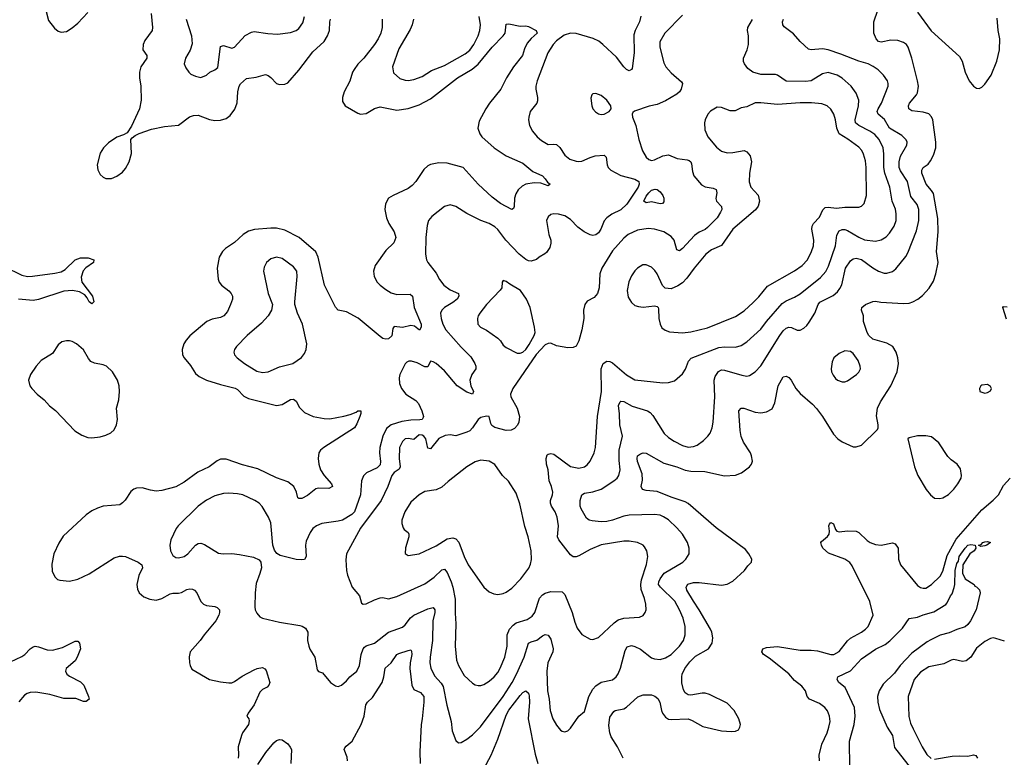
# Model space of a CAD drawing. Header units: inches. Extents: x 1682530 to 1839546, y 640742 to 791647.
# Tile 850 of 923: x 1812055 to 1819090, y 731895 to 737166. Entities that reach past the tile are written whole.
import ezdxf

# ---------------------------------------------------------------- set-up
doc = ezdxf.new("R2010")
doc.units = ezdxf.units.IN
doc.header["$MEASUREMENT"] = 0
doc.layers.add('B8713', color=7, linetype='Continuous')

msp = doc.modelspace()

# ---------------------------------------------------------------- linework, layer by layer
at = {"layer": 'B8713', "color": 5}
for points, elevation in [([(1812244.8, 737224.8), (1812259.6, 737159.6), (1812304.6, 737104.6), (1812330, 737085.3), (1812350, 737078), (1812390, 737082.7), (1812430, 737107.6), (1812470, 737141.5), (1812541.7, 737218.3)], 620), ([(1812994, 737210), (1813004.2, 737110), (1813000.3, 737090), (1812950, 737017.6), (1812936.5, 736990), (1812934, 736950), (1812963.8, 736910), (1812962.4, 736890), (1812920.8, 736830), (1812911.4, 736790), (1812911.5, 736750), (1812921.1, 736690), (1812923.1, 736590), (1812911.8, 736528.2), (1812854.6, 736405.4), (1812822, 736358), (1812797.3, 736342.7), (1812750, 736326.6), (1812690, 736287), (1812652.7, 736250), (1812630, 736212.7), (1812608.7, 736130), (1812612.1, 736092.1), (1812630, 736059.1), (1812650, 736041.6), (1812670, 736032.4), (1812710, 736032.4), (1812750, 736048.5), (1812790, 736077.1), (1812810, 736103), (1812835.8, 736150), (1812854.7, 736210), (1812848.9, 736311.1), (1812857.2, 736322.8), (1812880.9, 736339.1), (1812907.2, 736352.8), (1812996.9, 736383.1), (1813090, 736403.6), (1813190, 736412.2), (1813269.1, 736470.9), (1813297.7, 736482.3), (1813330, 736483.8), (1813410, 736452.6), (1813450, 736445.7), (1813490, 736447), (1813530, 736460.4), (1813559.2, 736480.8), (1813592.9, 736527.1), (1813607.7, 736572.3), (1813614.2, 736650), (1813623.1, 736690), (1813632.6, 736707.4), (1813674.9, 736745.1), (1813744.9, 736755.1), (1813810, 736774), (1813830, 736767.3), (1813850, 736753), (1813890, 736710.4), (1813910, 736702.4), (1813950, 736706.4), (1813970, 736715.8), (1814050, 736806.2), (1814150, 736935.8), (1814230.8, 737010), (1814253.1, 737050), (1814267.6, 737090), (1814269.7, 737150.3), (1814276, 737170)], 620), ([(1816491.9, 737191.9), (1816483.7, 737150), (1816451.6, 737090), (1816442.6, 737057.4), (1816445, 736930), (1816430, 736818), (1816426, 736810), (1816410, 736800.9), (1816390, 736809.6), (1816370, 736829.6), (1816319.1, 736899), (1816221.5, 736990), (1816192.5, 737012.5), (1816152.8, 737032.8), (1816030, 737066.7), (1815990, 737070.5), (1815944.6, 737055.4), (1815890, 737014.8), (1815867.3, 736990), (1815829.2, 736930), (1815752.6, 736730), (1815742.3, 736690), (1815742.3, 736670), (1815754.3, 736610), (1815753.8, 736586.2), (1815748.5, 736570), (1815703.1, 736510), (1815692.4, 736470), (1815690.4, 736450), (1815697.1, 736410), (1815718, 736370), (1815752.7, 736330), (1815782.4, 736302.4), (1815830, 736274.9), (1815870, 736276.9), (1815890, 736273.4), (1815913.1, 736253.1), (1815950, 736198.4), (1815984.9, 736170), (1816030, 736154.3), (1816050, 736152.9), (1816070, 736155.6), (1816130, 736182.4), (1816166.6, 736193.4), (1816230, 736197), (1816244.4, 736184.4), (1816251.7, 736130), (1816259.5, 736110), (1816278.4, 736090), (1816350, 736052.1), (1816450, 736026.8), (1816478.2, 736010), (1816480.4, 735990), (1816473.7, 735970), (1816391.6, 735848.4), (1816350, 735807.7), (1816284.7, 735775.3), (1816248.8, 735750), (1816231.6, 735728.4), (1816207.8, 735670), (1816190, 735642.4), (1816170, 735628.5), (1816150, 735625.1), (1816130, 735627.7), (1816086.6, 735650), (1816043.7, 735683.7), (1815990, 735737.3), (1815950, 735764.2), (1815904, 735776), (1815870, 735778.3), (1815850, 735773.3), (1815830, 735758), (1815818.9, 735730), (1815836.5, 735630), (1815850.2, 735590), (1815850.2, 735569.8), (1815841.8, 735538.2), (1815817.8, 735502.2), (1815806.5, 735493.5), (1815766.5, 735470), (1815747.4, 735452.6), (1815710, 735440.9), (1815690, 735442.4), (1815670, 735451.7), (1815624.2, 735490), (1815528.9, 735590), (1815470, 735666), (1815450, 735685.1), (1815410, 735709.8), (1815350, 735732.1), (1815250, 735780.4), (1815170, 735831.3), (1815130, 735843.6), (1815090, 735831.5), (1815000.5, 735759.5), (1814975.8, 735730), (1814965.3, 735694.8), (1814955.5, 735610), (1814954.6, 735490), (1814962, 735450), (1814971.8, 735430), (1815030, 735355.3), (1815053.6, 735310), (1815084.9, 735270), (1815130, 735234.7), (1815190.3, 735210), (1815191.6, 735190), (1815179.6, 735170), (1815150, 735146), (1815090.3, 735110), (1815070.3, 735090), (1815062, 735070), (1815066.7, 735030), (1815078.9, 734990), (1815100.2, 734950), (1815210, 734825.2), (1815277.4, 734757.4), (1815306.3, 734710), (1815313.7, 734690), (1815314.9, 734670), (1815285.8, 734630), (1815270.3, 734590), (1815278.9, 734550), (1815296.3, 734510), (1815291, 734490), (1815250, 734503.5), (1815181.5, 734550), (1815090, 734656.8), (1815030, 734709.7), (1815010, 734722), (1814990, 734726), (1814970, 734685.6), (1814950, 734686.2), (1814893.5, 734713.5), (1814854.4, 734725.6), (1814834.3, 734725.7), (1814821.2, 734718.8), (1814810, 734707), (1814771.1, 734630), (1814766.1, 734606.1), (1814767.5, 734567.5), (1814783.1, 734530), (1814814, 734490), (1814884.5, 734444.5), (1814904.3, 734424.3), (1814928.9, 734370), (1814939.5, 734330), (1814937.4, 734322.6), (1814930.3, 734309.8), (1814914.3, 734305.7), (1814850, 734305.3), (1814786.1, 734293.9), (1814710, 734269.8), (1814676.2, 734243.8), (1814650.1, 734189.9), (1814628.7, 734110), (1814625, 734070), (1814631.8, 734010), (1814630, 733985.1), (1814610, 733963.5), (1814533, 733927), (1814510, 733907), (1814498, 733870), (1814488.7, 733770), (1814446, 733650), (1814428.9, 733630), (1814360.5, 733590), (1814330, 733581.8), (1814214.6, 733565.4), (1814176.3, 733550), (1814148.2, 733530), (1814130, 733502.7), (1814101.1, 733438.9), (1814096, 733410), (1814102.4, 733330), (1814090.3, 733309.7), (1814070, 733305.4), (1814030, 733308.7), (1813916.9, 733336.9), (1813891.2, 733351.2), (1813875.6, 733375.6), (1813864.2, 733410), (1813849.7, 733570), (1813832.8, 733610), (1813787.2, 733687.2), (1813765.1, 733710), (1813735.1, 733730), (1813650, 733769.7), (1813610, 733777.7), (1813550, 733783.5), (1813510, 733781.1), (1813450, 733762.4), (1813388.4, 733731.6), (1813330.4, 733690), (1813188, 733550), (1813173.4, 733530), (1813135.5, 733450), (1813127.7, 733410), (1813133, 733370), (1813150, 733337.3), (1813170, 733323.8), (1813190, 733321.3), (1813230, 733330.4), (1813255.1, 733350), (1813310, 733410.4), (1813330, 733423.1), (1813350, 733424.9), (1813376.3, 733416.3), (1813474.4, 733354.4), (1813508.9, 733348.9), (1813570, 733351.5), (1813625.4, 733345.4), (1813725.7, 733325.7), (1813766.4, 733306.4), (1813778, 733290), (1813782, 733250), (1813771.3, 733208.7), (1813743.7, 733136.3), (1813736, 733070), (1813734, 732970), (1813737.6, 732950), (1813750, 732924), (1813770, 732899.1), (1813790, 732888.4), (1813910, 732861.7), (1814057.2, 732837.2), (1814072.9, 732832.9), (1814097.2, 732817.2), (1814114.6, 732790), (1814112.2, 732730), (1814119.5, 732690), (1814127.4, 732667.4), (1814163, 732610), (1814179.3, 732519.3), (1814190, 732507.7), (1814218.4, 732498.4), (1814274.8, 732430), (1814310, 732404.9), (1814330, 732402), (1814354, 732410), (1814390, 732440.7), (1814414.5, 732470), (1814463.6, 732510), (1814483.5, 732550), (1814495.3, 732630), (1814509.1, 732670.9), (1814517.8, 732682.2), (1814530, 732691.5), (1814590, 732711.6), (1814690.4, 732789.6), (1814790, 732825.8), (1814810, 732842), (1814847.2, 732892.8), (1814871, 732910), (1814970, 732955.1), (1815010, 732966.7), (1815020.2, 732950), (1815020.6, 732930), (1815005.5, 732870), (1815003.6, 732730), (1814986.6, 732610), (1814986.2, 732570), (1814991.7, 732531.7), (1815018.1, 732478.1), (1815065.8, 732425.8), (1815080, 732400), (1815106.6, 732266.6), (1815137.6, 732150), (1815144.4, 732084.4), (1815170, 732016), (1815190, 731998.8), (1815210, 732000.7), (1815250, 732024.9), (1815290, 732055.8), (1815348.2, 732111.8), (1815510, 732330.2), (1815574.4, 732430), (1815604.4, 732490), (1815659.9, 732610), (1815690, 732710.3), (1815710, 732721.1), (1815750, 732731.9), (1815790, 732763.2), (1815810, 732773.1), (1815830, 732767), (1815850, 732739.3), (1815866.2, 732670), (1815864.6, 732650), (1815828.4, 732570), (1815821.1, 732510), (1815825.6, 732370), (1815837.5, 732310), (1815844.4, 732230), (1815863.1, 732170), (1815890, 732124), (1815918.8, 732090), (1815930, 732082), (1815950, 732077.3), (1815970, 732084), (1815990, 732102.8), (1816049.5, 732190), (1816090, 732222.8), (1816120.9, 732330), (1816150, 732381.6), (1816170, 732406.7), (1816208.9, 732431.1), (1816290, 732448.8), (1816316.3, 732470), (1816330, 732490.5), (1816347.6, 732532.4), (1816381, 732659), (1816395.3, 732684.7), (1816426.7, 732693.3), (1816450, 732688.1), (1816490, 732667.3), (1816570, 732606.4), (1816590, 732598.8), (1816630, 732595.2), (1816670, 732606), (1816710, 732630.2), (1816769.7, 732690), (1816796.4, 732730), (1816809.8, 732770.2), (1816808.9, 732830), (1816794.4, 732890), (1816769.8, 732950), (1816735.3, 733010), (1816632.3, 733110), (1816619.8, 733130), (1816621.9, 733150), (1816630.5, 733170), (1816658.5, 733210), (1816793, 733290), (1816814.3, 733310), (1816838, 733350), (1816839.1, 733390), (1816827.2, 733430), (1816790, 733489.7), (1816750, 733535.1), (1816690, 733591.1), (1816654.7, 733614.7), (1816630, 733625.1), (1816590, 733630.8), (1816410, 733625.2), (1816370, 733618.7), (1816290.1, 733589.9), (1816250, 733581.1), (1816210, 733578.9), (1816145.7, 733585.7), (1816123.7, 733590), (1816103.9, 733603.9), (1816065.6, 733670), (1816059.8, 733690), (1816059.8, 733730), (1816070, 733770.3), (1816090, 733783.6), (1816150, 733791.8), (1816210, 733811), (1816300.9, 733870), (1816322.8, 733890), (1816336.5, 733910), (1816344.8, 733950), (1816337.1, 734017.1), (1816338.5, 734090), (1816362.7, 734190), (1816343.4, 734270), (1816340.4, 734350), (1816332, 734408), (1816345.2, 734434.8), (1816350, 734439.5), (1816370, 734436.9), (1816430, 734403.5), (1816540.7, 734370), (1816559.6, 734359.6), (1816578.7, 734338.7), (1816660.3, 734210), (1816690, 734180.3), (1816730, 734153.4), (1816790, 734123.1), (1816830, 734112.2), (1816870, 734116.4), (1816894.2, 734125.9), (1816940.8, 734159.2), (1816972.3, 734190), (1816988, 734212), (1817002.4, 734250), (1817009.7, 734290), (1817020.9, 734470), (1817017.2, 734590), (1817024.5, 734615.5), (1817048.2, 734651.8), (1817070, 734663.6), (1817090, 734662.3), (1817215.2, 734624.8), (1817250, 734619), (1817270, 734623.1), (1817310, 734648.9), (1817350, 734691.7), (1817485.4, 734910), (1817510, 734942.4), (1817530, 734961.3), (1817550, 734968.9), (1817570, 734965.7), (1817610, 734948.4), (1817630, 734948.4), (1817658.2, 734961.8), (1817679.6, 734980.4), (1817696.4, 735003.6), (1817736.1, 735070), (1817758.5, 735130), (1817772.2, 735147.8), (1817865.6, 735194.4), (1817898.2, 735221.8), (1817915.2, 735244.8), (1817927.6, 735272.4), (1817954, 735390), (1817990, 735442.3), (1818010, 735457.3), (1818030, 735462), (1818070, 735452.7), (1818150, 735392.1), (1818190, 735369.2), (1818230, 735353.8), (1818250, 735354.3), (1818290, 735366.7), (1818313.9, 735386.1), (1818385.5, 735474.5), (1818399.8, 735500.2), (1818462.7, 735657.3), (1818478.3, 735730), (1818479.1, 735810), (1818465.8, 735845.8), (1818422.5, 735902.5), (1818397.6, 736010), (1818347.2, 736087.2), (1818339.3, 736110), (1818338.3, 736150), (1818347.5, 736190), (1818393.5, 736270), (1818394.7, 736290), (1818387.9, 736308), (1818358.2, 736338.2), (1818269.9, 736389.9), (1818232.5, 736452.5), (1818188.8, 736490), (1818181.6, 736510), (1818188.2, 736530), (1818212.4, 736570), (1818260.7, 736690), (1818260.7, 736710), (1818254, 736730), (1818226, 736770), (1818187.4, 736807.4), (1818152.5, 736832.5), (1818116.2, 736850), (1818050, 736869.1), (1817920.4, 736920.4), (1817830, 736949.9), (1817790, 736957.3), (1817710, 736951.3), (1817690, 736955.6), (1817630, 737009.7), (1817584.4, 737064.4), (1817516.2, 737116.2), (1817506, 737130), (1817504.5, 737150), (1817512.3, 737170)], 640), ([(1813243.6, 737170), (1813282, 737050), (1813286.6, 736993.4), (1813272.1, 736948), (1813239.3, 736890), (1813230.6, 736850), (1813240.9, 736820.9), (1813262.8, 736790), (1813277.5, 736777.5), (1813310, 736762), (1813350, 736754), (1813390, 736770.6), (1813412.3, 736790), (1813450, 736807.4), (1813470, 736824.4), (1813490, 736975.5), (1813510, 736982), (1813570, 736963.2), (1813590, 736968.7), (1813666.8, 737053.2), (1813710, 737076.5), (1813730, 737082.3), (1813826.8, 737066.8), (1813896.8, 737063.2), (1813990, 737073.7), (1814030, 737088.7), (1814050, 737103.1), (1814076.9, 737143.1), (1814088.5, 737190)], 640), ([(1816790, 737198), (1816663.2, 737070), (1816628.9, 737008.9), (1816628.9, 736970), (1816657, 736857), (1816671.8, 736830), (1816710, 736785.3), (1816782.6, 736722.6), (1816790.4, 736710), (1816781.7, 736670), (1816768.5, 736650), (1816750, 736633), (1816670, 736585.7), (1816610, 736560.4), (1816552.8, 736547.2), (1816447, 736513), (1816436.3, 736503.7), (1816430.7, 736490), (1816434, 736470), (1816457.6, 736410), (1816477.4, 736310), (1816504.6, 736230), (1816530, 736183.8), (1816550, 736166), (1816570, 736160.2), (1816590, 736164.2), (1816650, 736193.8), (1816690, 736201.3), (1816753.2, 736173.2), (1816824.6, 736164.6), (1816839, 736159), (1816850.3, 736150), (1816855.3, 736135.3), (1816862.2, 736082.2), (1816871.5, 736051.5), (1816926.3, 735986.3), (1816951.6, 735971.6), (1817010, 735962.6), (1817031.5, 735951.5), (1817034.6, 735930), (1817029.1, 735889.1), (1817034, 735870), (1817068.4, 735830), (1817070.3, 735810), (1817062.4, 735790), (1817037.2, 735750), (1816970, 735680.4), (1816952.6, 735667.4), (1816910, 735647.9), (1816876.3, 735623.7), (1816790, 735530.8), (1816770, 735515.1), (1816750, 735522), (1816729.8, 735589.8), (1816710, 735617.7), (1816656.2, 735650), (1816590, 735668.8), (1816546.1, 735673.9), (1816470, 735663.1), (1816401.6, 735630), (1816370, 735604.4), (1816290, 735514.2), (1816212.9, 735390), (1816200.2, 735350), (1816194.3, 735250), (1816183.9, 735210), (1816158.4, 735181.6), (1816110, 735154.5), (1816092.6, 735130), (1816084.1, 735090), (1816086.4, 735030), (1816072, 734950), (1816048.5, 734871.5), (1816030, 734834), (1816010, 734822.6), (1815970, 734821), (1815890, 734836), (1815850, 734854), (1815830, 734853.3), (1815810, 734841.6), (1815745.4, 734774.6), (1815578.5, 734530), (1815561.2, 734490), (1815563.6, 734470), (1815608.4, 734390), (1815625.2, 734330), (1815620.8, 734290), (1815610.8, 734269.2), (1815590, 734244.8), (1815566.7, 734233.3), (1815530, 734229.8), (1815450, 734250.8), (1815427.3, 734267.3), (1815419.8, 734279.8), (1815409.5, 734329.5), (1815390, 734333.1), (1815350, 734323), (1815330.5, 734310), (1815290, 734249.7), (1815270, 734228.6), (1815250, 734218.3), (1815170, 734193.5), (1815130, 734198.6), (1815093.9, 734193.9), (1815050, 734174), (1814990, 734099.7), (1814970, 734105.2), (1814955.9, 734170), (1814941.2, 734190), (1814930, 734196.9), (1814910, 734200.3), (1814870, 734166.2), (1814830, 734174.1), (1814810, 734171.4), (1814790, 734150.7), (1814768.7, 734110), (1814766.3, 734030), (1814772.3, 733970), (1814766.1, 733953.9), (1814730, 733929.7), (1814713.1, 733910), (1814685.5, 733830), (1814637.5, 733730), (1814490, 733532.1), (1814388.9, 733350), (1814385.4, 733305.4), (1814388.9, 733228.9), (1814396, 733196), (1814430.5, 733110), (1814481.6, 733050), (1814497.5, 732997.5), (1814508.6, 732988.6), (1814530, 732992.2), (1814590, 733021.5), (1814630, 733034.7), (1814650, 733036), (1814690, 733028.5), (1814750, 733043.2), (1814950, 733134.2), (1815017, 733183), (1815070, 733234.4), (1815090, 733239.6), (1815110, 733215.3), (1815137.2, 733150), (1815149.5, 733110), (1815165.4, 733025.4), (1815165, 732925), (1815170.2, 732850), (1815167.1, 732690), (1815174.9, 732590), (1815189, 732550), (1815230, 732479.5), (1815290, 732424.9), (1815310, 732413.4), (1815330, 732408.8), (1815350, 732408.9), (1815370, 732416), (1815410, 732439.6), (1815444.4, 732470), (1815470, 732501.1), (1815488.5, 732531.5), (1815520.7, 732610), (1815537.1, 732690), (1815537.3, 732770), (1815554.6, 732810), (1815580.3, 732839.7), (1815602.8, 732857.2), (1815679.5, 732880.5), (1815716.4, 732903.6), (1815735, 732930), (1815768.8, 733031.2), (1815790, 733056.9), (1815810, 733068.1), (1815850, 733079), (1815930, 733078), (1815950, 733059.1), (1816002.3, 732930), (1816021, 732861), (1816038.2, 732818.2), (1816071.8, 732771.8), (1816130, 732739.3), (1816150, 732736.4), (1816190, 732750.4), (1816302.8, 732857.2), (1816330, 732877.6), (1816370, 732888.4), (1816483.8, 732896.2), (1816510, 732908), (1816524.2, 732930), (1816529.7, 732950), (1816528.5, 732990), (1816519.8, 733030), (1816494.8, 733094.8), (1816491.5, 733130), (1816497.2, 733162.8), (1816534, 733274), (1816542.6, 733330), (1816536.3, 733370), (1816519.8, 733399.8), (1816509.4, 733410), (1816469, 733430), (1816410, 733440.3), (1816370, 733439.3), (1816210, 733413.3), (1816130, 733379.1), (1816050, 733333.7), (1816030, 733327.3), (1816010, 733328.3), (1815990, 733342.4), (1815905.6, 733450), (1815898.4, 733470), (1815905.3, 733550), (1815895.9, 733610), (1815880.3, 733650), (1815854, 733690), (1815846.4, 733710), (1815846.6, 733730), (1815862.2, 733770), (1815864.7, 733790), (1815855, 733830), (1815837.1, 733870), (1815830, 733948.7), (1815818, 733990), (1815815.1, 734030), (1815824.2, 734055.8), (1815830, 734062), (1815850, 734066.4), (1815870, 734060.3), (1815990, 733974), (1816050, 733962.4), (1816089.2, 733970), (1816110, 733984.4), (1816130, 734010.6), (1816159.7, 734070), (1816168.3, 734110), (1816183.1, 734330), (1816211.6, 734510), (1816208.7, 734670), (1816224, 734710), (1816250, 734725.8), (1816270, 734724.2), (1816290, 734714.2), (1816390, 734627.9), (1816450, 734591.6), (1816650, 734571.6), (1816690, 734573.1), (1816733.5, 734586.5), (1816790, 734634.9), (1816811.5, 734668.5), (1816832.9, 734727), (1816852.9, 734747), (1817050, 734824.6), (1817090, 734828.8), (1817170, 734825.8), (1817210, 734837.3), (1817250, 734863.2), (1817350, 734954), (1817391.1, 735008.9), (1817501.3, 735138.7), (1817530, 735157.7), (1817590, 735182.7), (1817630, 735207.7), (1817776.3, 735323.7), (1817813.8, 735366.2), (1817834.2, 735405.8), (1817882.5, 735550), (1817892.9, 735627.1), (1817910, 735656.5), (1817930, 735667.1), (1817950, 735666.5), (1817970, 735659.8), (1818050, 735610.9), (1818090, 735592.6), (1818170, 735583.2), (1818210, 735592.9), (1818244.4, 735615.6), (1818270, 735640.3), (1818301.5, 735690), (1818316, 735730), (1818318, 735778), (1818311.1, 735811.1), (1818288.9, 735870), (1818271.4, 735970), (1818234.9, 736070), (1818229.2, 736110), (1818228.6, 736208.6), (1818223.2, 736250), (1818195.7, 736310), (1818165, 736345), (1818129.9, 736369.9), (1818049.7, 736410), (1818026.5, 736430), (1818024.5, 736450), (1818048.2, 736550), (1818050.7, 736590), (1818030, 736640.7), (1817996.4, 736690), (1817930, 736748.4), (1817895.6, 736770), (1817830, 736787.7), (1817790, 736779.3), (1817710, 736729), (1817670, 736724.7), (1817530, 736727.4), (1817470, 736769.6), (1817454.5, 736774.5), (1817350, 736773.7), (1817292.3, 736790), (1817258.2, 736818.2), (1817233.3, 736850), (1817226.3, 736866.3), (1817227.1, 736890), (1817252, 736950), (1817261, 736990), (1817262.6, 737050), (1817255.6, 737090), (1817258, 737110), (1817291.5, 737168.5)], 660), ([(1814868.2, 737170), (1814858.2, 737130), (1814843.7, 737096.3), (1814762.6, 736957.4), (1814719.5, 736830), (1814725.3, 736785.3), (1814770, 736745.5), (1814810, 736733), (1814830, 736732.7), (1814870, 736739.5), (1814930, 736761.1), (1814996.6, 736803.4), (1815090, 736838.6), (1815238.1, 736921.9), (1815270, 736948.2), (1815299, 736990), (1815330.8, 737050), (1815342, 737090), (1815346.2, 737130), (1815336.8, 737190)], 640), ([(1816366, 731890), (1816326.8, 731970), (1816281.3, 732041.3), (1816270, 732069.5), (1816263, 732123), (1816270, 732183), (1816298.6, 732221.4), (1816310, 732229), (1816370, 732240.8), (1816390, 732253.8), (1816472.3, 732327.7), (1816510, 732341.3), (1816570, 732340.9), (1816592.3, 732332.3), (1816614.8, 732314.8), (1816628.9, 732290), (1816639.5, 732230), (1816648.4, 732210), (1816670, 732183), (1816690, 732168.7), (1816710, 732164.2), (1816830, 732168.9), (1816859, 732159), (1816936.1, 732116.1), (1817070, 732085.1), (1817140.7, 732079.3), (1817170, 732082), (1817189.7, 732090.3), (1817200.7, 732110), (1817203.6, 732130), (1817193.3, 732170), (1817158.9, 732230), (1817110, 732282.4), (1816982.8, 732342.8), (1816952.3, 732352.3), (1816930, 732352.6), (1816850, 732338.9), (1816830, 732342.4), (1816810, 732356.2), (1816797.6, 732377.6), (1816786.5, 732426.5), (1816786.6, 732470), (1816789.1, 732490), (1816807, 732530), (1816843.4, 732576.6), (1816883.1, 732616.9), (1816975.6, 732670), (1817001.8, 732710), (1817008.1, 732750), (1817000.3, 732790), (1816990.6, 732810), (1816910.5, 732950), (1816868.2, 733010), (1816822.4, 733090), (1816816.5, 733110), (1816828.1, 733131.9), (1816870, 733143.8), (1816910, 733143.5), (1817070, 733125.8), (1817110, 733132.7), (1817150, 733154.6), (1817233.6, 733230), (1817256.4, 733263.6), (1817282.7, 733290), (1817285.1, 733310), (1817264.7, 733350), (1817239.6, 733379.6), (1817030, 733534.8), (1816830, 733709.8), (1816810, 733721.1), (1816710, 733754.1), (1816610, 733795), (1816530, 733802.6), (1816505.2, 733810), (1816495.6, 733830), (1816504.1, 733875.9), (1816501.5, 733921.5), (1816469.8, 734010), (1816466, 734030), (1816469.7, 734050), (1816490, 734064.9), (1816510, 734070.4), (1816530, 734068.4), (1816658.1, 733998.1), (1816750, 733971.3), (1816810, 733947.8), (1816850, 733939.3), (1816950, 733937.2), (1817090, 733907.2), (1817170, 733911.5), (1817212.9, 733927.1), (1817269.5, 733970), (1817283.6, 733990), (1817289.6, 734010.4), (1817284.4, 734050), (1817275.6, 734070), (1817226.4, 734146.4), (1817208.6, 734188.6), (1817201.9, 734230), (1817193.6, 734370), (1817209.2, 734390), (1817229.7, 734390.3), (1817310, 734362.4), (1817350, 734356.1), (1817390, 734364.6), (1817430, 734386.4), (1817450.7, 734429.3), (1817474, 734550), (1817510, 734613), (1817530, 734618), (1817550, 734608.2), (1817566.4, 734590), (1817600.2, 734530), (1817630, 734494), (1817718.8, 734418.8), (1817747.8, 734387.8), (1817791.1, 734330), (1817870, 734204.9), (1817900.7, 734170), (1817931, 734150), (1818010, 734114.9), (1818030, 734112.7), (1818070, 734126), (1818182.7, 734237.3), (1818189.2, 734250), (1818189.3, 734270), (1818175.4, 734335.4), (1818183.1, 734390), (1818204.2, 734435.8), (1818279.3, 734550), (1818323.5, 734650), (1818333.3, 734710), (1818328.9, 734750), (1818317.8, 734790), (1818292.2, 734830), (1818250, 734855), (1818150, 734882.9), (1818120.7, 734910), (1818109.8, 734930), (1818082.7, 735010), (1818082.9, 735050), (1818069.4, 735090), (1818072, 735110), (1818098, 735130), (1818150, 735151.6), (1818170, 735154.6), (1818207.8, 735147.8), (1818370, 735137.8), (1818410, 735141.3), (1818435.1, 735150), (1818470.8, 735169.2), (1818504.2, 735195.8), (1818552, 735248), (1818582.5, 735297.5), (1818601.1, 735350), (1818616.4, 735430), (1818605.1, 735510), (1818617.7, 735650), (1818613.6, 735746.4), (1818583.9, 735923.9), (1818570, 735946.6), (1818532.3, 735990), (1818499.8, 736070), (1818499.8, 736090), (1818509.7, 736110), (1818545.6, 736134.4), (1818563, 736157), (1818582.6, 736197.4), (1818600.2, 736250), (1818601.5, 736290), (1818578.3, 736450), (1818570, 736472.6), (1818550, 736492.7), (1818510, 736504.8), (1818430, 736515.1), (1818407.1, 736530), (1818405.8, 736550), (1818411.9, 736570), (1818462.8, 736630), (1818470, 736644.4), (1818476.3, 736690), (1818470.5, 736730), (1818430, 736892), (1818403.5, 736970), (1818390, 736988.5), (1818370, 737003.1), (1818330, 737017.1), (1818279.2, 737020.8), (1818210, 737006.2), (1818189.9, 737009.9), (1818173.3, 737030), (1818157, 737070), (1818158.4, 737150), (1818186.6, 737233.4)], 620), ([(1818470, 737219.2), (1818566.5, 737086.5), (1818770, 736902.6), (1818788.2, 736870), (1818810.2, 736790), (1818838.6, 736730), (1818870, 736690.3), (1818890, 736676.5), (1818910, 736673.4), (1818930, 736684.6), (1818950, 736704.6), (1818995, 736770), (1819036.5, 736870), (1819055.3, 736950), (1819058.7, 737030), (1819045.8, 737090), (1819038.1, 737178.1)], 620), ([(1814645.7, 737170), (1814645.2, 737110), (1814634.1, 737070), (1814616.6, 737030), (1814590, 736987.7), (1814513.5, 736890), (1814470, 736847.4), (1814443.8, 736810), (1814433, 736790), (1814413.4, 736726.6), (1814374, 736650), (1814361.6, 736610), (1814361.6, 736581.6), (1814381, 736550), (1814470, 736497.1), (1814490, 736490.4), (1814530, 736495.3), (1814589.1, 736530.9), (1814630, 736543.8), (1814750, 736519.8), (1814830, 736530.8), (1814910, 736558.7), (1814990, 736601.7), (1815182.9, 736750), (1815286.8, 736813.2), (1815330.7, 736849.3), (1815429.9, 736970.1), (1815509.8, 737050), (1815522.6, 737070), (1815530, 737134.8), (1815550, 737137.1), (1815630, 737119.5), (1815670, 737122.6), (1815690, 737118.5), (1815744.4, 737090), (1815752.8, 737070), (1815708.4, 737031.6), (1815681.1, 736998.9), (1815661.9, 736958.1), (1815647.5, 736910), (1815582.2, 736830), (1815532.8, 736750), (1815491.7, 736670), (1815410.3, 736570), (1815386.3, 736530), (1815338.2, 736441.8), (1815328.9, 736390), (1815341.7, 736350), (1815357.4, 736330), (1815445.5, 736250), (1815530, 736192.8), (1815650, 736141.8), (1815720.7, 736080.7), (1815790.8, 736050.8), (1815810.3, 736030), (1815824.7, 736004.7), (1815846, 735990), (1815830, 735979.3), (1815777, 735997), (1815730, 735999.8), (1815670.2, 735989.8), (1815644, 735976), (1815616.4, 735950), (1815599.2, 735920.8), (1815590.3, 735889.7), (1815588.2, 735831.8), (1815582, 735818), (1815570, 735809.5), (1815490, 735853.1), (1815430, 735898.5), (1815330, 735991.1), (1815223.5, 736110), (1815110, 736142), (1815050, 736142.3), (1814990, 736132), (1814970, 736122.8), (1814943.3, 736096.7), (1814884.7, 736010), (1814859.5, 735980.5), (1814830, 735959.8), (1814723, 735910), (1814690.4, 735890), (1814668.7, 735850), (1814663.7, 735810), (1814676.5, 735750), (1814693.1, 735710), (1814730.5, 735649.5), (1814742.6, 735610), (1814729, 735571), (1814670, 735517), (1814594.9, 735410), (1814582.4, 735370), (1814587.9, 735330), (1814608.5, 735290), (1814629.2, 735270), (1814670, 735237.8), (1814710, 735214.7), (1814750, 735201.8), (1814844.8, 735204.8), (1814862.4, 735190), (1814874, 735110), (1814923.6, 734990), (1814923.7, 734970), (1814912.3, 734947.7), (1814875.9, 734975.9), (1814850, 734981.3), (1814790, 734966.3), (1814730, 734973.6), (1814721.8, 734958.2), (1814712.8, 734907.2), (1814690, 734886.3), (1814670, 734882), (1814650, 734888.4), (1814630, 734902), (1814472.3, 735032.3), (1814390, 735077.4), (1814330, 735091.3), (1814310.8, 735110.8), (1814231.8, 735270), (1814187.3, 735470), (1814170, 735507.7), (1814052.2, 735610), (1813950, 735662), (1813890, 735675.6), (1813850, 735676.5), (1813732.5, 735667.5), (1813690, 735654.5), (1813650.3, 735630), (1813590, 735574.8), (1813525.7, 735530), (1813504.2, 735510), (1813478.9, 735470), (1813464.6, 735390), (1813471.7, 735311.7), (1813480.5, 735290), (1813495.5, 735270), (1813549.1, 735229.1), (1813566.4, 735210), (1813574.4, 735190), (1813574.4, 735170), (1813561.3, 735130), (1813539.1, 735080.9), (1813513, 735050), (1813490, 735038.3), (1813430, 735026), (1813392.7, 735010), (1813270, 734907.8), (1813243.1, 734876.9), (1813227.6, 734850), (1813216, 734810), (1813218.7, 734770), (1813228.8, 734750), (1813274.1, 734694.1), (1813310, 734638), (1813336, 734616), (1813390, 734590.9), (1813490, 734558.5), (1813593.1, 734533.1), (1813610, 734523.6), (1813655.5, 734475.5), (1813690, 734459.8), (1813890, 734410.2), (1813930, 734415.2), (1813990, 734451.5), (1814010, 734453.7), (1814030, 734439.1), (1814054.8, 734394.8), (1814090, 734358.4), (1814151.5, 734331.5), (1814230, 734315.5), (1814270, 734315), (1814370, 734334), (1814415.3, 734344.7), (1814458.6, 734361.4), (1814470, 734370.3), (1814491.9, 734371.9), (1814492.3, 734352.3), (1814485.3, 734330), (1814463, 734277), (1814446, 734250), (1814227, 734110), (1814204.2, 734090), (1814191.6, 734070), (1814186.9, 734030), (1814192.2, 733990), (1814204.2, 733950), (1814229.1, 733909.1), (1814283.6, 733850), (1814290.2, 733829.8), (1814263.9, 733816.1), (1814190, 733818.2), (1814170, 733813.7), (1814110, 733765.4), (1814070, 733745.4), (1814050, 733744.5), (1814042.7, 733750), (1814033.3, 733790), (1814012.8, 733830), (1813970, 733863), (1813890, 733892.4), (1813756.1, 733956.1), (1813645.7, 733985.7), (1813530, 734025.8), (1813490, 734025.1), (1813466.1, 734013.9), (1813408.6, 733971.4), (1813326.5, 733933.5), (1813230, 733860.7), (1813170, 733827.6), (1813070, 733801.6), (1813030, 733797.6), (1812990, 733803.6), (1812930, 733820.5), (1812890, 733818.3), (1812869.2, 733810.8), (1812850, 733795.6), (1812807.9, 733732.1), (1812790, 733712.8), (1812770, 733699.8), (1812650.2, 733689.8), (1812610, 733675.8), (1812570, 733655.4), (1812530, 733628.2), (1812364.8, 733475.2), (1812333.5, 733426.5), (1812299.5, 733350), (1812284.2, 733275.8), (1812286.1, 733226.1), (1812304.9, 733184.9), (1812326, 733166), (1812340.7, 733160.7), (1812410, 733154.3), (1812470, 733169.1), (1812550, 733205.2), (1812730, 733320.7), (1812767.2, 733332.8), (1812790, 733333.4), (1812810, 733330.2), (1812900.5, 733290), (1812928.4, 733270), (1812931.6, 733250), (1812905.5, 733194.5), (1812892.9, 733130), (1812897.5, 733097.5), (1812908.7, 733070), (1812940.7, 733040.7), (1812984.5, 733024.5), (1813030, 733019), (1813070, 733029.1), (1813130, 733062.4), (1813150, 733068.1), (1813190, 733068), (1813210, 733072.6), (1813250, 733093.6), (1813270, 733098.6), (1813290, 733096.9), (1813303.8, 733090), (1813321.3, 733070), (1813350, 733008.2), (1813368.3, 732988.3), (1813390, 732979.5), (1813450, 732971.8), (1813465.8, 732965.9), (1813481.6, 732950), (1813482.6, 732930), (1813478.3, 732910), (1813455.6, 732870), (1813372.2, 732770), (1813344.4, 732730), (1813272.2, 732650), (1813266.1, 732613.9), (1813267.4, 732570), (1813272, 732550), (1813285.8, 732525.8), (1813410, 732450.3), (1813490, 732433.6), (1813550, 732427.6), (1813570, 732428.4), (1813590, 732436.1), (1813644.3, 732475.7), (1813730, 732521.1), (1813750.3, 732530.3), (1813790, 732537.6), (1813807.2, 732527.2), (1813814.8, 732514.8), (1813842, 732430), (1813835.8, 732410), (1813823.6, 732396.4), (1813790, 732380.4), (1813770, 732361.6), (1813730.3, 732270), (1813687.2, 732210), (1813678.4, 732190), (1813691.2, 732171.2), (1813694.7, 732154.7), (1813690.2, 732130), (1813646.7, 732070), (1813638.7, 732050), (1813615.8, 731970), (1813618.4, 731910), (1813614.9, 731890)], 620), ([(1811943.3, 735403.4), (1812070, 735341.5), (1812110, 735332.1), (1812147, 735333), (1812306.3, 735353.7), (1812350, 735364.9), (1812379.1, 735380.9), (1812450, 735450.6), (1812490, 735465.5), (1812544.1, 735464.1), (1812584.7, 735450), (1812582, 735430), (1812527.1, 735392.9), (1812508.6, 735371.4), (1812494.6, 735325.4), (1812499.3, 735290), (1812574.4, 735190), (1812584.7, 735150), (1812570, 735135.3), (1812550, 735149), (1812538, 735178), (1812519.1, 735199.1), (1812481.1, 735221.1), (1812431.9, 735231.9), (1812370, 735226), (1812190, 735165.6), (1812150, 735159.5), (1812045.2, 735170)], 580), ([(1819106.3, 735026.3), (1819079, 735110), (1819084.1, 735115.9), (1819110, 735114.4)], 580), ([(1817768.4, 731870), (1817767.4, 731910), (1817785.3, 731990), (1817823.9, 732070), (1817836.8, 732110), (1817844.4, 732150), (1817840.3, 732190), (1817826.1, 732226.1), (1817808.2, 732250), (1817770, 732279.1), (1817698, 732310), (1817681.3, 732330), (1817669.7, 732370), (1817642.7, 732402.7), (1817590, 732444.8), (1817550, 732492.7), (1817410, 732604), (1817369.5, 732630), (1817356.2, 732650), (1817364.5, 732670), (1817390, 732680.2), (1817470, 732687.6), (1817630, 732660.5), (1817710, 732660.5), (1817754.8, 732654.8), (1817850, 732629.3), (1817870.7, 732629.3), (1817910, 732650.4), (1817970, 732726.7), (1817990, 732745.7), (1818070, 732790.3), (1818098, 732810), (1818116.9, 732830), (1818151.5, 732910), (1818127.7, 733007.7), (1818003, 733263), (1817986.2, 733286.1), (1817950, 733311.6), (1817834.2, 733354.2), (1817794, 733390), (1817784, 733410), (1817779, 733430), (1817783.2, 733436.8), (1817826.6, 733473.4), (1817837.2, 733490), (1817841.2, 733510), (1817835.1, 733550), (1817839.5, 733560.5), (1817850, 733572.2), (1817870, 733562.8), (1817882.5, 733522.5), (1817892, 733510), (1817910, 733506.7), (1817970, 733514.6), (1818031.3, 733511.3), (1818050, 733501.3), (1818110, 733443.7), (1818130.2, 733430.2), (1818170, 733416.9), (1818210, 733410.3), (1818290, 733428.9), (1818310, 733421.7), (1818331, 733390), (1818333, 733310), (1818346.9, 733270), (1818470, 733122.6), (1818490, 733108.8), (1818510, 733102.6), (1818530, 733104.2), (1818570, 733128.9), (1818630.4, 733189.6), (1818650, 733225.3), (1818681.8, 733338.2), (1818745.4, 733454.6), (1818930, 733664.3), (1819010, 733731.7), (1819047.6, 733770), (1819083, 733837), (1819130.9, 733890)], 580), ([(1817985.8, 731825.8), (1817983.5, 732010), (1818017.3, 732130), (1818022.9, 732190), (1818020.2, 732250), (1817952.9, 732392.9), (1817907.6, 732430), (1817895.1, 732450), (1817899.6, 732470), (1817990, 732514.1), (1818070, 732599), (1818170, 732667.3), (1818237.7, 732702.3), (1818272.1, 732727.9), (1818361.7, 732818.3), (1818410, 732886), (1818470, 732895.5), (1818510, 732913.7), (1818586.5, 732933.5), (1818672.5, 732987.5), (1818682, 732998), (1818705.6, 733050), (1818716.4, 733063.6), (1818731.7, 733108.3), (1818736.5, 733130), (1818739.3, 733230), (1818750, 733279.1), (1818763.3, 733296.7), (1818766.3, 733330), (1818810, 733390.4), (1818830, 733410.3), (1818850, 733414.9), (1818882, 733410), (1818886.8, 733390), (1818874, 733370), (1818843, 733350), (1818793.4, 733270), (1818790.8, 733210), (1818810, 733171.3), (1818874, 733130), (1818878, 733118), (1818890, 733114), (1818912.7, 733092.7), (1818918, 733070), (1818887.7, 732950), (1818847.4, 732870), (1818830, 732843.5), (1818810, 732826.9), (1818750, 732808.2), (1818695.2, 732784.8), (1818631.8, 732768.2), (1818564.8, 732735.2), (1818539.3, 732720.7), (1818430, 732638.5), (1818345.2, 732550), (1818304.1, 732495.9), (1818223.1, 732416.9), (1818195.8, 732370), (1818184.1, 732330), (1818185.7, 732290), (1818197.2, 732237.2), (1818251.6, 732111.6), (1818290.5, 732050.5), (1818305.2, 731965.2), (1818427.1, 731810)], 560), ([(1819090, 732724.4), (1819030, 732745.1), (1819010, 732748.5), (1818990, 732744.8), (1818950, 732723.1), (1818890, 732675.8), (1818849.3, 732610.7), (1818816.5, 732583.5), (1818790, 732578.7), (1818730, 732594.7), (1818710, 732589.6), (1818657, 732563), (1818550, 732542.3), (1818490, 732503.1), (1818445.3, 732450), (1818402, 732330), (1818407.1, 732187.1), (1818419.4, 732139.4), (1818437.5, 732097.5), (1818502, 731970), (1818535.3, 731915.3), (1818567.5, 731887.5)], 580), ([(1811990, 732578.3), (1812070, 732616.1), (1812091.7, 732630), (1812130, 732671), (1812150, 732685.6), (1812166, 732690), (1812190, 732685.6), (1812250, 732662.7), (1812290, 732660.6), (1812360.5, 732679.5), (1812450, 732725.5), (1812470, 732724), (1812482, 732710), (1812488.2, 732670), (1812466.3, 732610), (1812450, 732585.1), (1812388, 732530), (1812383, 732510), (1812390.5, 732490), (1812410, 732474.4), (1812490, 732434), (1812513, 732410), (1812546.8, 732330), (1812550, 732309.4), (1812530, 732293.2), (1812510, 732294.5), (1812455.9, 732315.9), (1812370, 732314.6), (1812270, 732344.7), (1812170, 732359.5), (1812130, 732359.1), (1812108.4, 732351.6), (1812090, 732338), (1812049.6, 732290.4)], 580), ([(1814397, 731870), (1814395.1, 731895.1), (1814373.1, 731950), (1814378, 731962), (1814386.2, 731973.8), (1814430.9, 732010), (1814495.5, 732130), (1814516.8, 732190), (1814527, 732270), (1814540.8, 732290), (1814576.6, 732323.4), (1814644, 732430), (1814657.3, 732470), (1814666.9, 732533.1), (1814710, 732570.2), (1814749.8, 732630), (1814762.8, 732637.2), (1814830, 732659), (1814850, 732662), (1814854.7, 732654.7), (1814856.3, 732630), (1814844.1, 732570), (1814841.7, 732530), (1814856.1, 732410), (1814870, 732380.8), (1814917.7, 732357.7), (1814941.4, 732330), (1814942.7, 732290), (1814930.9, 732170), (1814922.2, 732130), (1814914.1, 731934.1), (1814915, 731850)], 620), ([(1815370, 731813.4), (1815423.4, 731910), (1815470, 732023.7), (1815530, 732195.9), (1815550, 732231.6), (1815630, 732335.8), (1815650, 732357.4), (1815670.3, 732370.2), (1815690, 732354), (1815694.1, 732334.1), (1815697, 732290), (1815688.8, 732170), (1815737.4, 731917.4), (1815755.8, 731850)], 620), ([(1813756, 731844), (1813814, 731930), (1813870, 731998), (1813890, 732014.9), (1813910, 732023), (1813930, 732020.5), (1813970, 731990.4), (1813987.6, 731967.6), (1813995.8, 731950), (1813992.6, 731850)], 620), ([(1818590, 731882), (1818717.9, 731902.1), (1818770, 731906.2), (1818830, 731903.5), (1818870, 731911.8), (1818887, 731907), (1818897, 731890)], 580)]:
    msp.add_lwpolyline(points, dxfattribs=dict(at, elevation=elevation))
for points, elevation in [([(1816170, 736639), (1816150, 736635.3), (1816142, 736630), (1816134.8, 736605.2), (1816141.6, 736550), (1816150.5, 736530), (1816167.9, 736507.9), (1816190, 736492.4), (1816210, 736488.7), (1816230, 736490.4), (1816265.2, 736510), (1816281.2, 736530), (1816277.2, 736550), (1816249.3, 736590), (1816210, 736625.2)], 660), ([(1817310, 736572.9), (1817250, 736542.6), (1817210, 736536.3), (1817166, 736514), (1817130, 736515.1), (1817070, 736539.6), (1817038.4, 736541.6), (1816990, 736511.8), (1816972.4, 736490), (1816952.2, 736450), (1816947, 736430), (1816950, 736378), (1816970.4, 736330), (1817034.4, 736254.4), (1817070, 736227), (1817110, 736214.6), (1817150, 736216.9), (1817230, 736231.4), (1817250, 736220.9), (1817273.1, 736193.1), (1817283.8, 736150), (1817269.2, 736069.2), (1817266.4, 736006.4), (1817278, 735970), (1817331.1, 735911.1), (1817339.7, 735870), (1817330, 735834.5), (1817311.5, 735808.5), (1817150.8, 735669.2), (1817070, 735552.5), (1816997.4, 735522.6), (1816956.1, 735490), (1816872.9, 735390), (1816821.4, 735318.6), (1816790, 735286.6), (1816756.7, 735263.3), (1816710, 735243.5), (1816667.1, 735247.1), (1816647.3, 735267.3), (1816610, 735349.4), (1816593.5, 735373.5), (1816570, 735396.9), (1816530, 735414.7), (1816506.6, 735413.4), (1816470, 735391.6), (1816450, 735371.8), (1816425.1, 735334.9), (1816406, 735294), (1816395.8, 735230), (1816403, 735183), (1816425.4, 735145.4), (1816450, 735124.9), (1816476.1, 735116.1), (1816510, 735112.7), (1816590, 735121.6), (1816610, 735117.3), (1816617.3, 735110), (1816618.8, 735098.8), (1816620.5, 735030), (1816630.5, 734990), (1816643.7, 734963.7), (1816666.7, 734946.7), (1816696.7, 734936.7), (1816790, 734928.9), (1816850, 734936.1), (1816970, 734963.5), (1817170, 735046), (1817230, 735084.9), (1817295.6, 735144.4), (1817335.3, 735184.7), (1817398.5, 735261.5), (1817589.4, 735370.6), (1817646.4, 735410), (1817682.4, 735450), (1817711.9, 735510), (1817725.8, 735550), (1817729.8, 735590), (1817714.8, 735670), (1817717.1, 735690), (1817726.8, 735710), (1817770, 735756), (1817793.6, 735806.4), (1817810, 735822.9), (1817830, 735826), (1817890, 735818.7), (1817950, 735827), (1818050, 735827.2), (1818070, 735832.7), (1818087.3, 735852.7), (1818106, 735910), (1818102.8, 736110), (1818097, 736157), (1818084.2, 736204.2), (1818070.9, 736230.9), (1818050, 736254.8), (1817971.8, 736311.8), (1817909.8, 736350), (1817891.9, 736390), (1817883.5, 736450), (1817870.6, 736490.6), (1817850, 736526), (1817822.9, 736550), (1817785.7, 736565.7), (1817711.6, 736571.6), (1817631.6, 736571.6), (1817470, 736559.8), (1817350, 736572.8)], 680), ([(1816630, 735849.7), (1816570, 735863.5), (1816530, 735857.4), (1816515.1, 735870), (1816530, 735904.2), (1816550, 735928.9), (1816570, 735948.9), (1816595.9, 735955.9), (1816610, 735951.8), (1816630, 735936.4), (1816650.4, 735909.6), (1816656.5, 735890), (1816656, 735864), (1816648.1, 735851.9)], 640), ([(1813890, 735469.6), (1813850, 735457.6), (1813819.1, 735430), (1813801.4, 735398.6), (1813796.4, 735370), (1813829, 735210), (1813861.3, 735130), (1813853.7, 735090), (1813828.9, 735050), (1813782, 734998), (1813680.3, 734910), (1813604.9, 734830), (1813590.6, 734810), (1813584.9, 734790), (1813590.6, 734770), (1813609.1, 734749.1), (1813661.6, 734710), (1813750, 734654.9), (1813790, 734644), (1813830, 734648.8), (1813910, 734685.5), (1814006, 734710), (1814038.4, 734730), (1814067.4, 734752.6), (1814090, 734780.7), (1814100.5, 734810), (1814106.3, 734850), (1814076.3, 734990), (1814039.7, 735070), (1814021.3, 735130), (1814019.7, 735150), (1814037.4, 735330), (1814034.3, 735370), (1814010, 735400.7), (1813930, 735459.6)], 640), ([(1815510, 735302), (1815502.8, 735290), (1815498.4, 735250), (1815486.9, 735233.1), (1815390, 735131.6), (1815341.5, 735070), (1815330.3, 735050), (1815325.5, 735030), (1815328.7, 734990), (1815348.1, 734968.1), (1815390, 734948.4), (1815470.2, 734890.2), (1815490.2, 734870.2), (1815510, 734840.5), (1815530, 734823.1), (1815610, 734784.2), (1815630, 734782), (1815650, 734789.1), (1815671, 734809), (1815694.9, 734845.1), (1815731.1, 734908.9), (1815737.2, 734930), (1815733.5, 734970), (1815701.7, 735110), (1815676.9, 735170), (1815633.3, 735230), (1815555.8, 735275.8), (1815530, 735296)], 660), ([(1812410, 734871.8), (1812388.2, 734871.8), (1812356.5, 734863.5), (1812330, 734843.7), (1812290, 734780.7), (1812208.5, 734731.5), (1812172, 734690), (1812132.7, 734630), (1812117.3, 734590), (1812127.3, 734550), (1812141, 734530), (1812180.7, 734490), (1812230.6, 734450), (1812267.7, 734407.7), (1812310, 734373), (1812448.2, 734228.2), (1812497.8, 734197.8), (1812541.6, 734181.6), (1812570, 734177.7), (1812630, 734185.2), (1812670, 734196), (1812706.3, 734213.7), (1812730, 734236.3), (1812746.3, 734270), (1812752.6, 734310), (1812746.4, 734390), (1812764.2, 734450), (1812768.5, 734508.5), (1812765.4, 734550), (1812752.8, 734590), (1812718.3, 734650), (1812675.1, 734690), (1812650, 734700.8), (1812590, 734710.6), (1812563.8, 734723.8), (1812545.9, 734745.9), (1812510, 734807.8), (1812461.3, 734850), (1812430, 734867.6)], 620), ([(1817950, 734799.6), (1817910, 734780.9), (1817870.8, 734750), (1817858.5, 734721.5), (1817853, 734670), (1817855.5, 734650), (1817865.8, 734625.9), (1817882.3, 734602.3), (1817897.3, 734590), (1817930, 734577.1), (1817950, 734578.4), (1817970, 734586), (1818032.7, 734630), (1818050, 734647.3), (1818062, 734670), (1818060.7, 734690), (1818046, 734730), (1818010, 734779.6), (1817990, 734794.3)], 640), ([(1818970, 734558), (1818930, 734555.3), (1818922, 734550), (1818912, 734530), (1818914, 734510), (1818950, 734498), (1818970, 734502), (1818990, 734514), (1818998, 734530), (1818990, 734546)], 620), ([(1818530, 734191.8), (1818470, 734191.8), (1818410, 734179), (1818401, 734170), (1818448.4, 733970), (1818472.7, 733910), (1818530.5, 733810), (1818562, 733770), (1818590, 733748), (1818630, 733743.8), (1818650, 733750.4), (1818690, 733774), (1818730, 733812.4), (1818758.3, 733850), (1818780.5, 733890), (1818784.7, 733910), (1818776.9, 733956.9), (1818752.3, 733990), (1818710, 734020.7), (1818685.3, 734045.3), (1818621.8, 734141.8), (1818570, 734185.1)], 620), ([(1815350, 734017.3), (1815310, 734005.4), (1815250, 733969.8), (1815115, 733865), (1815070, 733824.7), (1815030, 733805.6), (1814950, 733794), (1814910, 733769.8), (1814850, 733718.3), (1814805.3, 733650), (1814784.9, 733590), (1814785.1, 733565.1), (1814794.6, 733534.6), (1814802.3, 733522.3), (1814830, 733501), (1814835.5, 733490), (1814834, 733470), (1814811.7, 733391.7), (1814810, 733352), (1814830, 733338.4), (1814910, 733350.3), (1815030, 733406.3), (1815110, 733455.5), (1815150, 733462.6), (1815170, 733455.8), (1815191.4, 733431.4), (1815229.4, 733329.4), (1815259.6, 733270), (1815371.6, 733111.5), (1815410, 733078), (1815443.4, 733063.4), (1815470, 733059.3), (1815510, 733066), (1815530, 733074.9), (1815570, 733103.8), (1815634.7, 733170), (1815692.2, 733247.8), (1815704.9, 733275.1), (1815712.5, 733307.5), (1815709.8, 733370), (1815688.7, 733470), (1815664, 733544), (1815627.3, 733707.3), (1815602.5, 733782.5), (1815547.9, 733868), (1815505.4, 733910), (1815450, 733988.3), (1815410, 734011)], 680), ([(1818922.7, 733402.7), (1818906, 733410), (1818924.5, 733415.5), (1818937.2, 733430), (1818950, 733434.9), (1818970, 733438), (1818992, 733430), (1818964.7, 733410), (1818950, 733406)], 560)]:
    msp.add_lwpolyline(points, close=True, dxfattribs=dict(at, elevation=elevation))

doc.saveas('drawing.dxf')
